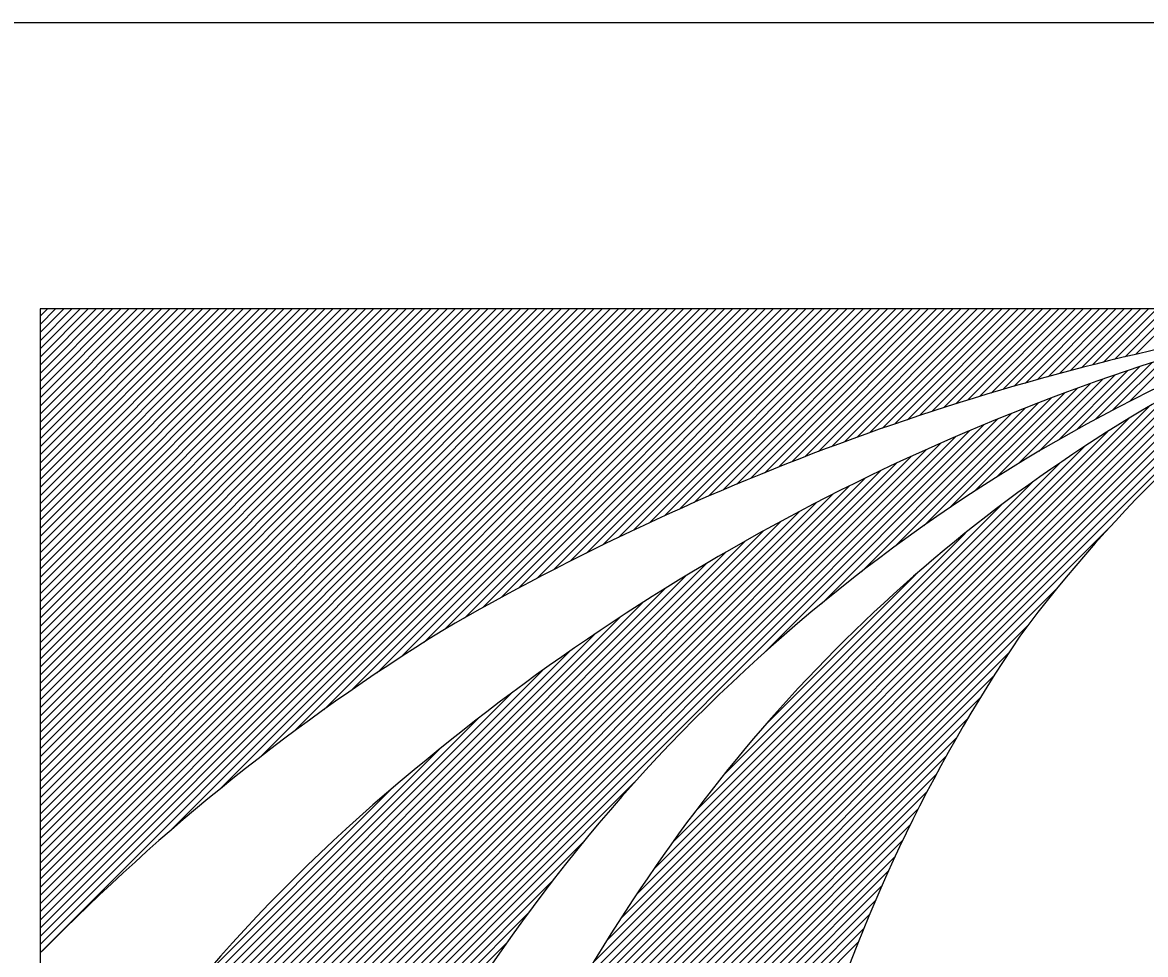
# Model space of a CAD drawing. Extents: x -5299 to 22597, y -19549 to -1808.
# Drawn here: x -3259.3 to -3204.5, y -17932.4 to -17886.9 of the extents above; entities that cross this region are included whole.
import ezdxf

# ---------------------------------------------------------------- set-up
doc = ezdxf.new("R2010")
doc.units = 0
doc.layers.add('Level 1', color=7, linetype='Continuous')

msp = doc.modelspace()

# ---------------------------------------------------------------- linework, layer by layer
at = {"layer": 'Level 1'}
for p, q in [((-3286.248, -17886.936), (-3164.635, -17886.936)), ((-3193.788, -17900.9), (-3258.428, -17900.9)), ((-3258.428, -17900.9), (-3258.428, -17932.32)), ((-3258.428, -17901.256), (-3258.072, -17900.9)), ((-3258.428, -17901.653), (-3257.674, -17900.9)), ((-3258.428, -17902.051), (-3257.277, -17900.9)), ((-3258.428, -17902.449), (-3256.879, -17900.9)), ((-3258.428, -17902.847), (-3256.481, -17900.9)), ((-3258.428, -17903.244), (-3256.083, -17900.9)), ((-3258.428, -17903.642), (-3255.686, -17900.9)), ((-3258.428, -17904.04), (-3255.288, -17900.9)), ((-3258.428, -17904.438), (-3254.89, -17900.9)), ((-3258.428, -17904.835), (-3254.492, -17900.9)), ((-3258.428, -17905.233), (-3254.095, -17900.9)), ((-3258.428, -17905.631), (-3253.697, -17900.9)), ((-3258.428, -17906.029), (-3253.299, -17900.9)), ((-3258.428, -17906.426), (-3252.901, -17900.9)), ((-3258.428, -17906.824), (-3252.504, -17900.9)), ((-3258.428, -17907.222), (-3252.106, -17900.9)), ((-3258.428, -17907.62), (-3251.708, -17900.9)), ((-3258.428, -17908.017), (-3251.31, -17900.9)), ((-3258.428, -17908.415), (-3250.913, -17900.9)), ((-3258.428, -17908.813), (-3250.515, -17900.9)), ((-3258.428, -17909.211), (-3250.117, -17900.9)), ((-3258.428, -17909.608), (-3249.719, -17900.9)), ((-3258.428, -17910.006), (-3249.322, -17900.9)), ((-3258.428, -17910.404), (-3248.924, -17900.9)), ((-3258.428, -17910.802), (-3248.526, -17900.9)), ((-3258.428, -17911.199), (-3248.128, -17900.9)), ((-3258.428, -17911.597), (-3247.731, -17900.9)), ((-3258.428, -17911.995), (-3247.333, -17900.9)), ((-3258.428, -17912.393), (-3246.935, -17900.9)), ((-3258.428, -17912.79), (-3246.537, -17900.9)), ((-3258.428, -17913.188), (-3246.14, -17900.9)), ((-3258.428, -17913.586), (-3245.742, -17900.9)), ((-3258.428, -17913.984), (-3245.344, -17900.9)), ((-3258.428, -17914.381), (-3244.946, -17900.9)), ((-3258.428, -17914.779), (-3244.549, -17900.9)), ((-3258.428, -17915.177), (-3244.151, -17900.9)), ((-3258.428, -17915.575), (-3243.753, -17900.9)), ((-3258.428, -17915.972), (-3243.355, -17900.9)), ((-3258.428, -17916.37), (-3242.958, -17900.9)), ((-3258.428, -17916.768), (-3242.56, -17900.9)), ((-3258.428, -17917.166), (-3242.162, -17900.9)), ((-3258.428, -17917.563), (-3241.764, -17900.9)), ((-3258.428, -17917.961), (-3241.367, -17900.9)), ((-3258.428, -17918.359), (-3240.969, -17900.9)), ((-3258.428, -17918.757), (-3240.571, -17900.9)), ((-3258.428, -17919.154), (-3240.173, -17900.9)), ((-3258.428, -17919.552), (-3239.776, -17900.9)), ((-3258.428, -17919.95), (-3239.378, -17900.9)), ((-3258.428, -17920.348), (-3238.98, -17900.9)), ((-3258.428, -17920.745), (-3238.582, -17900.9)), ((-3258.428, -17921.143), (-3238.185, -17900.9)), ((-3258.428, -17921.541), (-3237.787, -17900.9)), ((-3258.428, -17921.938), (-3237.389, -17900.9)), ((-3258.428, -17922.336), (-3236.991, -17900.9)), ((-3258.428, -17922.734), (-3236.594, -17900.9)), ((-3258.428, -17923.132), (-3236.196, -17900.9)), ((-3258.428, -17923.529), (-3235.798, -17900.9)), ((-3258.428, -17923.927), (-3235.4, -17900.9)), ((-3258.428, -17924.325), (-3235.003, -17900.9)), ((-3258.428, -17924.723), (-3234.605, -17900.9)), ((-3258.428, -17925.12), (-3234.207, -17900.9)), ((-3258.428, -17925.518), (-3233.809, -17900.9)), ((-3258.428, -17925.916), (-3233.412, -17900.9)), ((-3258.428, -17926.314), (-3233.014, -17900.9)), ((-3258.428, -17926.711), (-3232.616, -17900.9)), ((-3258.428, -17927.109), (-3232.218, -17900.9)), ((-3258.428, -17927.507), (-3231.821, -17900.9)), ((-3258.428, -17927.905), (-3231.423, -17900.9)), ((-3258.428, -17928.302), (-3231.025, -17900.9)), ((-3258.428, -17928.7), (-3230.627, -17900.9)), ((-3258.428, -17929.098), (-3230.23, -17900.9)), ((-3258.428, -17929.496), (-3229.832, -17900.9)), ((-3258.428, -17929.893), (-3229.434, -17900.9)), ((-3258.428, -17930.291), (-3229.037, -17900.9)), ((-3258.428, -17930.689), (-3228.639, -17900.9)), ((-3258.428, -17931.087), (-3228.241, -17900.9)), ((-3258.428, -17931.484), (-3227.843, -17900.9)), ((-3258.428, -17931.882), (-3227.446, -17900.9)), ((-3258.428, -17932.28), (-3227.048, -17900.9)), ((-3252.132, -17926.382), (-3226.65, -17900.9)), ((-3249.641, -17924.289), (-3226.252, -17900.9)), ((-3247.713, -17922.759), (-3225.855, -17900.9)), ((-3246.065, -17921.508), (-3225.457, -17900.9)), ((-3244.59, -17920.431), (-3225.059, -17900.9)), ((-3243.244, -17919.482), (-3224.661, -17900.9)), ((-3241.997, -17918.633), (-3224.264, -17900.9)), ((-3240.827, -17917.862), (-3223.866, -17900.9)), ((-3239.72, -17917.152), (-3223.468, -17900.9)), ((-3238.668, -17916.498), (-3223.07, -17900.9)), ((-3237.74, -17915.967), (-3222.673, -17900.9)), ((-3236.832, -17915.457), (-3222.275, -17900.9)), ((-3235.94, -17914.963), (-3221.877, -17900.9)), ((-3235.079, -17914.5), (-3221.479, -17900.9)), ((-3234.227, -17914.046), (-3221.082, -17900.9)), ((-3233.4, -17913.616), (-3220.684, -17900.9)), ((-3232.584, -17913.198), (-3220.286, -17900.9)), ((-3231.785, -17912.797), (-3219.888, -17900.9)), ((-3231, -17912.41), (-3219.491, -17900.9)), ((-3230.227, -17912.034), (-3219.093, -17900.9)), ((-3229.468, -17911.673), (-3218.695, -17900.9)), ((-3228.719, -17911.322), (-3218.297, -17900.9)), ((-3227.983, -17910.984), (-3217.9, -17900.9)), ((-3227.256, -17910.655), (-3217.502, -17900.9)), ((-3226.54, -17910.336), (-3217.104, -17900.9)), ((-3225.834, -17910.028), (-3216.706, -17900.9)), ((-3225.134, -17909.726), (-3216.309, -17900.9)), ((-3224.448, -17909.437), (-3215.911, -17900.9)), ((-3223.763, -17909.15), (-3215.513, -17900.9)), ((-3223.095, -17908.879), (-3215.115, -17900.9)), ((-3222.426, -17908.609), (-3214.718, -17900.9)), ((-3221.771, -17908.351), (-3214.32, -17900.9)), ((-3221.12, -17908.098), (-3213.922, -17900.9)), ((-3220.474, -17907.85), (-3213.524, -17900.9)), ((-3219.839, -17907.613), (-3213.127, -17900.9)), ((-3219.204, -17907.375), (-3212.729, -17900.9)), ((-3218.582, -17907.151), (-3212.331, -17900.9)), ((-3217.962, -17906.929), (-3211.933, -17900.9)), ((-3217.348, -17906.712), (-3211.536, -17900.9)), ((-3216.742, -17906.504), (-3211.138, -17900.9)), ((-3216.136, -17906.296), (-3210.74, -17900.9)), ((-3215.541, -17906.098), (-3210.342, -17900.9)), ((-3214.948, -17905.904), (-3209.945, -17900.9)), ((-3214.357, -17905.71), (-3209.547, -17900.9)), ((-3213.778, -17905.529), (-3209.149, -17900.9)), ((-3213.198, -17905.347), (-3208.751, -17900.9)), ((-3212.623, -17905.169), (-3208.354, -17900.9)), ((-3212.056, -17905), (-3207.956, -17900.9)), ((-3211.488, -17904.83), (-3207.558, -17900.9)), ((-3210.927, -17904.667), (-3207.16, -17900.9)), ((-3210.371, -17904.509), (-3206.763, -17900.9)), ((-3209.816, -17904.351), (-3206.365, -17900.9)), ((-3209.267, -17904.2), (-3205.967, -17900.9)), ((-3208.722, -17904.053), (-3205.569, -17900.9)), ((-3208.177, -17903.906), (-3205.172, -17900.9)), ((-3207.64, -17903.766), (-3204.774, -17900.9)), ((-3207.106, -17903.629), (-3204.376, -17900.9)), ((-3206.571, -17903.493), (-3203.978, -17900.9)), ((-3206.044, -17903.363), (-3203.581, -17900.9)), ((-3205.52, -17903.237), (-3203.183, -17900.9)), ((-3204.995, -17903.11), (-3202.785, -17900.9)), ((-3235.632, -17940.508), (-3196.955, -17901.832)), ((-3235.268, -17939.747), (-3197.686, -17902.165)), ((-3234.874, -17938.955), (-3198.429, -17902.51)), ((-3234.467, -17938.15), (-3199.199, -17902.883)), ((-3234.04, -17937.325), (-3199.988, -17903.274)), ((-3205.304, -17905.408), (-3203.046, -17903.149)), ((-3233.58, -17936.468), (-3200.796, -17903.684)), ((-3207.866, -17906.776), (-3204.8, -17903.71)), ((-3206.985, -17906.293), (-3204.211, -17903.52)), ((-3206.128, -17905.834), (-3203.623, -17903.329)), ((-3233.099, -17935.589), (-3201.637, -17904.127)), ((-3210.723, -17908.44), (-3206.606, -17904.324)), ((-3209.726, -17907.841), (-3206, -17904.115)), ((-3208.775, -17907.288), (-3205.398, -17903.91)), ((-3232.591, -17934.684), (-3202.509, -17904.601)), ((-3212.876, -17909.798), (-3207.841, -17904.763)), ((-3211.769, -17909.089), (-3207.224, -17904.543)), ((-3232.042, -17933.736), (-3203.411, -17905.106)), ((-3215.339, -17911.465), (-3209.107, -17905.233)), ((-3214.059, -17910.583), (-3208.473, -17904.997)), ((-3231.452, -17932.749), (-3204.352, -17905.649)), ((-3220.332, -17915.265), (-3211.058, -17905.991)), ((-3218.374, -17913.705), (-3210.401, -17905.732)), ((-3216.747, -17912.475), (-3209.75, -17905.479)), ((-3258.428, -17952.565), (-3212.399, -17906.537)), ((-3230.817, -17931.716), (-3205.338, -17906.238)), ((-3223.142, -17917.677), (-3211.727, -17906.262)), ((-3258.428, -17952.167), (-3213.088, -17906.828)), ((-3230.127, -17930.629), (-3206.382, -17906.883)), ((-3258.428, -17951.77), (-3213.778, -17907.12)), ((-3258.428, -17951.372), (-3214.488, -17907.432)), ((-3229.37, -17929.474), (-3207.497, -17907.601)), ((-3258.428, -17950.974), (-3215.199, -17907.746)), ((-3258.428, -17950.576), (-3215.932, -17908.08)), ((-3258.428, -17950.179), (-3216.668, -17908.418)), ((-3228.528, -17928.234), (-3208.704, -17908.41)), ((-3258.428, -17949.781), (-3217.424, -17908.777)), ((-3258.428, -17949.383), (-3218.188, -17909.144)), ((-3258.428, -17948.985), (-3218.972, -17909.529)), ((-3227.576, -17926.884), (-3210.032, -17909.34)), ((-3258.428, -17948.588), (-3219.769, -17909.929)), ((-3258.428, -17948.19), (-3220.581, -17910.343)), ((-3258.428, -17947.792), (-3221.418, -17910.783)), ((-3226.483, -17925.394), (-3211.523, -17910.433)), ((-3258.428, -17947.394), (-3222.267, -17911.234)), ((-3258.428, -17946.997), (-3223.145, -17911.714)), ((-3235.987, -17941.261), (-3206.332, -17911.607)), ((-3225.092, -17923.605), (-3213.307, -17911.82)), ((-3258.428, -17946.599), (-3224.047, -17912.218)), ((-3258.428, -17946.201), (-3224.968, -17912.741)), ((-3258.428, -17945.803), (-3225.927, -17913.303)), ((-3258.428, -17945.406), (-3226.92, -17913.898)), ((-3223.093, -17921.208), (-3215.703, -17913.818)), ((-3258.428, -17945.008), (-3227.947, -17914.527)), ((-3236.323, -17941.995), (-3208.814, -17914.486)), ((-3258.428, -17944.61), (-3229.015, -17915.197)), ((-3258.156, -17943.94), (-3230.135, -17915.92)), ((-3236.645, -17942.715), (-3210.26, -17916.33)), ((-3257.485, -17942.872), (-3231.322, -17916.709)), ((-3256.752, -17941.741), (-3232.581, -17917.57)), ((-3236.957, -17943.424), (-3211.191, -17917.658)), ((-3255.936, -17940.527), (-3233.931, -17918.522)), ((-3237.25, -17944.116), (-3211.919, -17918.784)), ((-3255.01, -17939.204), (-3235.406, -17919.599)), ((-3237.539, -17944.802), (-3212.576, -17919.839)), ((-3253.913, -17937.709), (-3237.06, -17920.856)), ((-3237.808, -17945.469), (-3213.176, -17920.837)), ((-3238.075, -17946.134), (-3213.729, -17921.788)), ((-3252.596, -17935.995), (-3238.952, -17922.35)), ((-3238.324, -17946.78), (-3214.245, -17922.701)), ((-3258.428, -17952.963), (-3229.436, -17923.971)), ((-3238.571, -17947.425), (-3214.729, -17923.583)), ((-3250.784, -17933.784), (-3241.261, -17924.261)), ((-3238.802, -17948.054), (-3215.173, -17924.425)), ((-3239.03, -17948.68), (-3215.593, -17925.243)), ((-3239.246, -17949.293), (-3215.995, -17926.042)), ((-3258.428, -17953.361), (-3231.883, -17926.816)), ((-3239.457, -17949.902), (-3216.369, -17926.814)), ((-3239.659, -17950.502), (-3216.724, -17927.567)), ((-3239.854, -17951.095), (-3217.067, -17928.307)), ((-3258.428, -17953.758), (-3233.452, -17928.782)), ((-3240.045, -17951.683), (-3217.384, -17929.022)), ((-3240.225, -17952.261), (-3217.692, -17929.728)), ((-3258.428, -17954.156), (-3234.659, -17930.387)), ((-3240.405, -17952.839), (-3217.984, -17930.417)), ((-3240.571, -17953.402), (-3218.262, -17931.093)), ((-3258.428, -17954.554), (-3235.682, -17931.808)), ((-3240.736, -17953.966), (-3218.53, -17931.76))]:
    msp.add_line(p, q, dxfattribs=at)
msp.add_lwpolyline([(-3193.788, -17933.315), (-3193.788, -17900.9), (-3258.428, -17900.9), (-3258.428, -17977.233), (-3193.788, -17977.233), (-3193.788, -17959.384)], dxfattribs=at)
msp.add_circle((-3199.425, -17946.349), 14.209, dxfattribs=at)
for centre, radius, start, end in [((-3167.089, -17980.056), 83.863, 109.28863, 146.92331), ((-3167.089, -17980.056), 83.863, 109.28863, 146.92331), ((-3165.98, -17970.93), 75.726, 112.36349, 144.05921), ((-3165.98, -17970.93), 75.726, 112.36349, 144.05921), ((-3157.284, -17956.39), 66.421, 123.33884, 143.46251), ((-3170.952, -18006.327), 108.057, 104.2159, 129.84977), ((-3176.497, -18023.825), 124.034, 99.74336, 120.14373), ((-3184.616, -18004.221), 103.043, 121.71402, 135.6644), ((-3146.544, -17960.265), 77.426, 145.89057, 163.41359), ((-3187.795, -17987.256), 82.625, 129.35719, 148.74373), ((-3155.986, -17978.409), 88.207, 143.93622, 171.02382), ((-3155.986, -17978.409), 88.207, 143.93622, 171.02382)]:
    msp.add_arc(centre, radius, start, end, dxfattribs=at)

doc.saveas('drawing.dxf')
